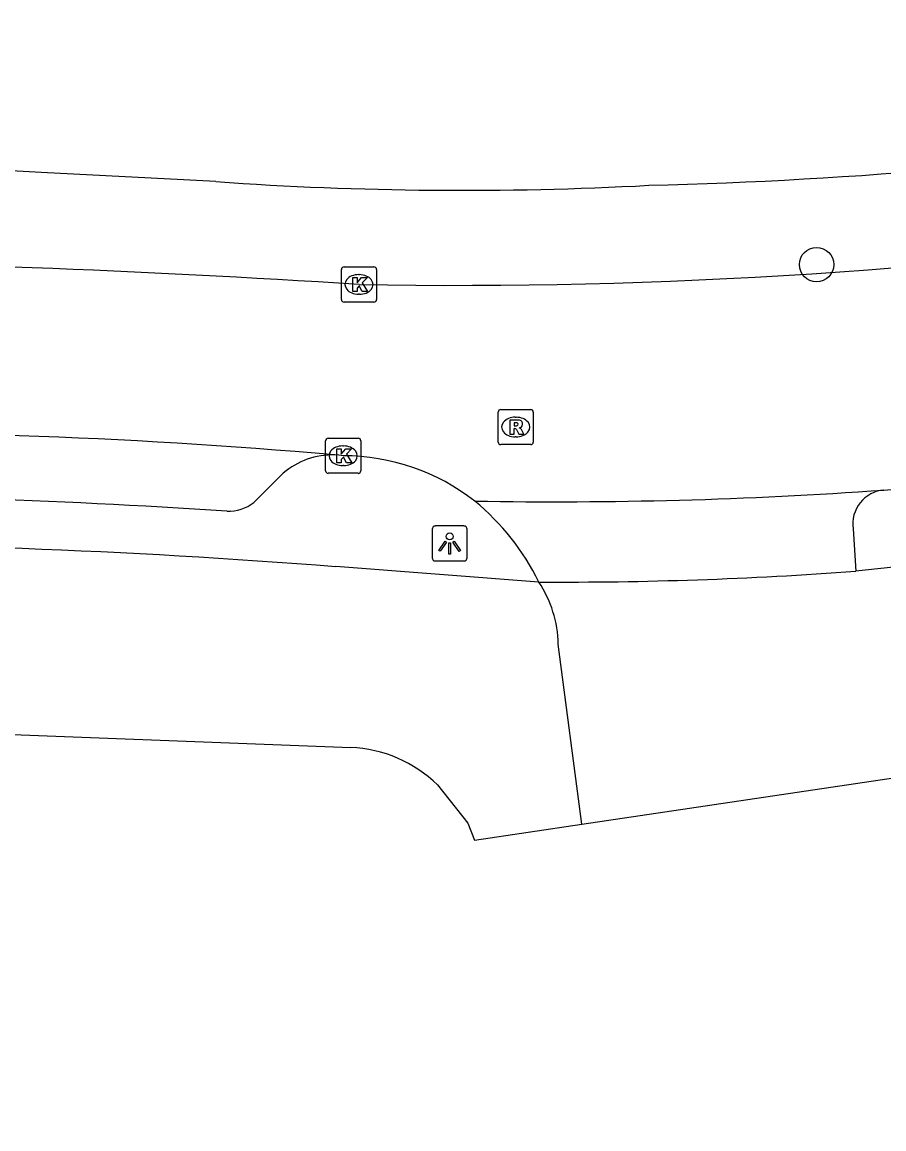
# Model space of a CAD drawing. Extents: x 159503 to 160347, y 382525 to 383272.
# Drawn here: x 159706.34 to 159730.87, y 382705.21 to 382736.71 of the extents above; entities that cross this region are included whole.
import ezdxf

# ---------------------------------------------------------------- set-up
doc = ezdxf.new("R2010")
doc.units = 0
for name, color, linetype in [('IMGEO_Boom', 7, 'Continuous'), ('IMGEO_Kolk', 7, 'Continuous'), ('IMGEO_Lichtpunt', 7, 'Continuous'), ('IMGEO_Pand', 7, 'Continuous'), ('IMGEO_Parkeervlak_open', 7, 'Continuous'), ('IMGEO_Rijbaan_lokaal_open', 7, 'Continuous'), ('IMGEO_Rioolput', 7, 'Continuous'), ('IMGEO_Voetpad_open', 7, 'Continuous')]:
    doc.layers.add(name, color=color, linetype=linetype)

msp = doc.modelspace()

# ---------------------------------------------------------------- linework, layer by layer
at = {"layer": 'IMGEO_Boom'}
msp.add_circle((159728.952, 382729.81), 0.489, dxfattribs=at)
at = {"layer": 'IMGEO_Kolk'}
for p, q in [((159715.505, 382729.744), (159716.357, 382729.744)), ((159715.43, 382728.818), (159715.43, 382729.67)), ((159715.918, 382729.524), (159715.943, 382729.524)), ((159716.431, 382729.67), (159716.431, 382728.818)), ((159716.357, 382728.744), (159715.505, 382728.744)), ((159715.941, 382728.964), (159715.916, 382728.964)), ((159714.98, 382723.942), (159714.98, 382724.794)), ((159715.055, 382724.868), (159715.907, 382724.868)), ((159715.468, 382724.648), (159715.493, 382724.648)), ((159715.981, 382724.794), (159715.981, 382723.942)), ((159715.491, 382724.088), (159715.466, 382724.088)), ((159715.907, 382723.868), (159715.055, 382723.868))]:
    msp.add_line(p, q, dxfattribs=at)
for points in [[(159715.505, 382729.744), (159716.357, 382729.744)], [(159715.43, 382728.818), (159715.43, 382729.67)], [(159715.751, 382729.444), (159715.874, 382729.444), (159715.874, 382729.293), (159716.004, 382729.444), (159716.168, 382729.444), (159716.022, 382729.293), (159716.175, 382729.044), (159716.023, 382729.044), (159715.938, 382729.208), (159715.874, 382729.141), (159715.874, 382729.044), (159715.751, 382729.044), (159715.751, 382729.444)], [(159716.431, 382729.67), (159716.431, 382728.818)], [(159716.357, 382728.744), (159715.505, 382728.744)], [(159714.98, 382723.942), (159714.98, 382724.794)], [(159715.055, 382724.868), (159715.907, 382724.868)], [(159715.981, 382724.794), (159715.981, 382723.942)], [(159715.301, 382724.568), (159715.424, 382724.568), (159715.424, 382724.417), (159715.554, 382724.568), (159715.718, 382724.568), (159715.572, 382724.417), (159715.725, 382724.168), (159715.573, 382724.168), (159715.488, 382724.332), (159715.424, 382724.265), (159715.424, 382724.168), (159715.301, 382724.168), (159715.301, 382724.568)], [(159715.907, 382723.868), (159715.055, 382723.868)]]:
    msp.add_lwpolyline(points, dxfattribs=at)
for centre, start, end in [((159715.507, 382729.668), 91.552, 178.448), ((159715.507, 382729.668), 91.552, 178.448), ((159716.355, 382729.668), 1.552, 88.448), ((159716.355, 382729.668), 1.552, 88.448), ((159715.507, 382728.82), 181.552, 268.448), ((159715.507, 382728.82), 181.552, 268.448), ((159716.355, 382728.82), 271.552, 358.448), ((159716.355, 382728.82), 271.552, 358.448), ((159715.057, 382724.792), 91.552, 178.448), ((159715.057, 382724.792), 91.552, 178.448), ((159715.905, 382724.792), 1.552, 88.448), ((159715.905, 382724.792), 1.552, 88.448), ((159715.057, 382723.944), 181.552, 268.448), ((159715.057, 382723.944), 181.552, 268.448), ((159715.905, 382723.944), 271.552, 358.448), ((159715.905, 382723.944), 271.552, 358.448)]:
    msp.add_arc(centre, 0.0765, start, end, dxfattribs=at)
for centre, major_axis, ratio, start_param, end_param in [((159715.917, 382729.244), (-0.387, 0.002), 0.722429, 4.712389, 7.853982), ((159715.942, 382729.244), (-0.39, 0.002), 0.717154, 1.570796, 4.712389), ((159715.467, 382724.368), (-0.387, 0.002), 0.722429, 4.712389, 7.853982), ((159715.492, 382724.368), (-0.39, 0.002), 0.717154, 1.570796, 4.712389)]:
    msp.add_ellipse(centre, major_axis=major_axis, ratio=ratio, start_param=start_param, end_param=end_param, dxfattribs=at)
at = {"layer": 'IMGEO_Lichtpunt'}
for p, q in [((159718.012, 382722.274), (159718.012, 382721.467)), ((159718.012, 382722.274), (159718.012, 382721.467)), ((159718.914, 382722.369), (159718.106, 382722.369)), ((159718.914, 382722.369), (159718.106, 382722.369)), ((159719.008, 382721.467), (159719.008, 382722.274)), ((159719.008, 382721.467), (159719.008, 382722.274)), ((159718.106, 382721.373), (159718.914, 382721.373)), ((159718.106, 382721.373), (159718.914, 382721.373))]:
    msp.add_line(p, q, dxfattribs=at)
for points in [[(159718.386, 382721.938), (159718.425, 382721.91), (159718.237, 382721.648), (159718.199, 382721.675), (159718.386, 382721.938)], [(159718.488, 382721.89), (159718.535, 382721.89), (159718.535, 382721.568), (159718.488, 382721.568), (159718.488, 382721.89)], [(159718.598, 382721.91), (159718.636, 382721.937), (159718.823, 382721.675), (159718.784, 382721.647), (159718.598, 382721.91)]]:
    msp.add_lwpolyline(points, dxfattribs=at)
msp.add_circle((159718.511, 382722.072), 0.0994, dxfattribs=at)
for centre, start, end in [((159718.106, 382722.274), 90, 180), ((159718.106, 382722.274), 90, 180), ((159718.914, 382722.274), 0, 90), ((159718.914, 382722.274), 0, 90), ((159718.106, 382721.467), 180, 270), ((159718.106, 382721.467), 180, 270), ((159718.914, 382721.467), 270, 0), ((159718.914, 382721.467), 270, 360)]:
    msp.add_arc(centre, 0.0946, start, end, dxfattribs=at)
at = {"layer": 'IMGEO_Pand'}
for points in [[(159641.27, 382705.207), (159664.57, 382713.021), (159691.74, 382716.986), (159715.697, 382716.063)], [(159722.277, 382713.879), (159735.488, 382715.844), (159735.533, 382715.524)], [(159718.163, 382714.997), (159719.024, 382713.912), (159719.213, 382713.423), (159722.277, 382713.879)]]:
    msp.add_lwpolyline(points, dxfattribs=at)
msp.add_arc((159715.545, 382712.325), 3.741, 45.5791, 87.6653, dxfattribs=at)
at = {"layer": 'IMGEO_Parkeervlak_open'}
msp.add_lwpolyline([(159722.277, 382713.879), (159721.601, 382719.004)], dxfattribs=at)
msp.add_arc((159718.316, 382718.946), 3.286, 1.0124, 33.8062, dxfattribs=at)
at = {"layer": 'IMGEO_Rijbaan_lokaal_open'}
for points in [[(159715.481, 382724.369), (159715.36, 382724.383), (159715.239, 382724.391)], [(159730.868, 382723.392), (159733.122, 382723.592), (159735.359, 382723.826)]]:
    msp.add_lwpolyline(points, dxfattribs=at)
for centre, radius, start, end in [((159718.609, 382887.14), 157.921, 269.02843, 287.72025), ((159693.353, 382379.227), 350.742, 86.30914, 89.35141), ((159700.776, 382560.643), 164.385, 84.95233, 91.22406), ((159715.467, 382718.252), 6.117, 52.0875, 89.8717), ((159721.533, 382853.507), 130.449, 268.9865, 274.10344)]:
    msp.add_arc(centre, radius, start, end, dxfattribs=at)
at = {"layer": 'IMGEO_Rioolput'}
for p, q in [((159719.89, 382724.759), (159719.89, 382725.611)), ((159719.965, 382725.685), (159720.817, 382725.685)), ((159720.891, 382725.611), (159720.891, 382724.759)), ((159720.378, 382725.465), (159720.403, 382725.465)), ((159720.817, 382724.685), (159719.965, 382724.685)), ((159720.401, 382724.905), (159720.376, 382724.905))]:
    msp.add_line(p, q, dxfattribs=at)
for points in [[(159719.89, 382724.759), (159719.89, 382725.611)], [(159719.965, 382725.685), (159720.817, 382725.685)], [(159720.891, 382725.611), (159720.891, 382724.759)], [(159720.479, 382725.383), (159720.227, 382725.385), (159720.227, 382724.985)], [(159720.405, 382725.304), (159720.351, 382725.304), (159720.351, 382725.223)], [(159720.227, 382724.985), (159720.351, 382724.985), (159720.351, 382725.147), (159720.362, 382725.147)], [(159720.351, 382725.223), (159720.403, 382725.223)], [(159720.409, 382725.118), (159720.48, 382724.985), (159720.62, 382724.985), (159720.555, 382725.111)], [(159720.817, 382724.685), (159719.965, 382724.685)]]:
    msp.add_lwpolyline(points, dxfattribs=at)
for centre, radius, start, end in [((159719.967, 382725.609), 0.0765, 91.552, 178.448), ((159719.967, 382725.609), 0.0765, 91.552, 178.448), ((159720.815, 382725.609), 0.0765, 1.552, 88.448), ((159720.815, 382725.609), 0.0765, 1.552, 88.448), ((159720.411, 382725.208), 0.0964, 77.0061, 93.1865), ((159720.425, 382725.265), 0.0378, 276.6634, 79.6772), ((159720.478, 382725.273), 0.109, 350.3612, 89.416), ((159720.361, 382725.094), 0.0533, 26.0293, 88.6989), ((159720.387, 382725.412), 0.19, 274.7715, 282.9687), ((159720.476, 382725.273), 0.112, 277.5842, 350.9817), ((159720.46, 382725.058), 0.108, 29.5134, 73.7905), ((159719.967, 382724.761), 0.0765, 181.552, 268.448), ((159719.967, 382724.761), 0.0765, 181.552, 268.448), ((159720.815, 382724.761), 0.0765, 271.552, 358.448), ((159720.815, 382724.761), 0.0765, 271.552, 358.448)]:
    msp.add_arc(centre, radius, start, end, dxfattribs=at)
for centre, major_axis, ratio, start_param, end_param in [((159720.377, 382725.185), (-0.387, 0.002), 0.722429, 4.712389, 7.853982), ((159720.402, 382725.185), (-0.39, 0.002), 0.717154, 1.570796, 4.712389)]:
    msp.add_ellipse(centre, major_axis=major_axis, ratio=ratio, start_param=start_param, end_param=end_param, dxfattribs=at)
at = {"layer": 'IMGEO_Voetpad_open'}
for points in [[(159711.86, 382732.171), (159706.889, 382732.435)], [(159713.775, 382723.875), (159712.935, 382723.041)], [(159729.997, 382722.292), (159730.072, 382721.082)], [(159736.575, 382721.774), (159730.072, 382721.082)], [(159721.046, 382720.774), (159715.272, 382721.211)]]:
    msp.add_lwpolyline(points, dxfattribs=at)
for centre, radius, start, end in [((159720.74, 382870.337), 138.313, 271.42558, 278.73924), ((159697.488, 382555.269), 177.415, 86.96245, 92.34256), ((159718.869, 382831.635), 99.71, 265.96939, 273.05408), ((159715.173, 382722.245), 2.147, 88.2276, 130.6034), ((159730.944, 382722.437), 0.958, 94.5347, 188.7197), ((159697.786, 382501.576), 221.685, 86.27886, 90.1048), ((159714.799, 382717.71), 6.958, 26.1252, 50.4874), ((159712.228, 382723.925), 1.132, 267.2845, 308.6795), ((159697.556, 382491.794), 230.1, 85.58418, 90.03625), ((159721.656, 382835.307), 114.535, 269.69487, 274.2139)]:
    msp.add_arc(centre, radius, start, end, dxfattribs=at)

doc.saveas('drawing.dxf')
